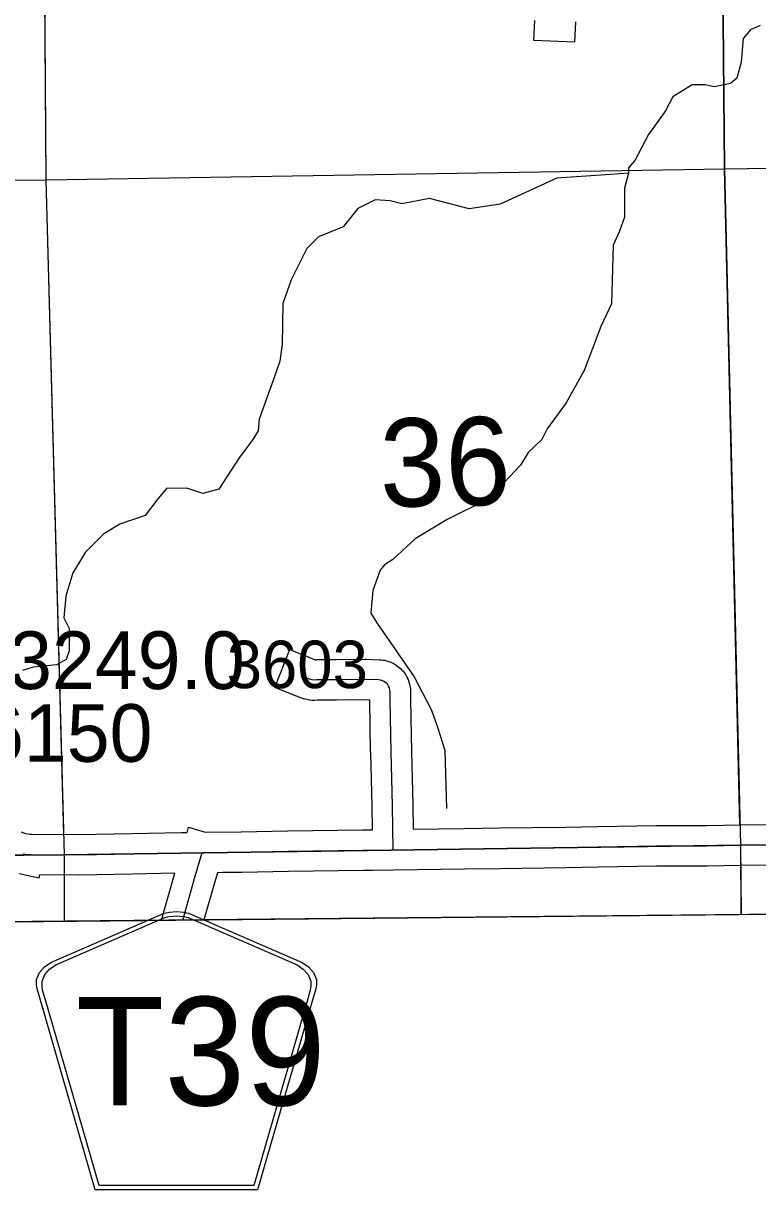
# Model space of a CAD drawing. Extents: x 23.6 to 68.7, y -63 to -29.
# Drawn here: x 37.803 to 38.886, y -58.196 to -56.476 of the extents above; entities that cross this region are included whole.
import ezdxf

# ---------------------------------------------------------------- set-up
doc = ezdxf.new("R2010")
doc.units = 0
for name, color, linetype in [('tdCoClipBndry', 7, 'Continuous'), ('tdCoCoBndry', 7, 'Continuous'), ('tdCoHydroRiver', 7, 'Continuous'), ('tdCoSecRdNmbr', 7, 'Continuous'), ('tdCoSecRteBand', 7, 'Continuous'), ('tdCoSecRteCL', 7, 'Continuous'), ('tdCoSectLine', 7, 'Continuous'), ('tdCoSectLinePart', 7, 'Continuous'), ('tdCoSectNmbr', 7, 'Continuous'), ('tdCoShieldCoRte', 7, 'Continuous'), ('tdCoStrucSecCoName', 7, 'Continuous'), ('tdCoStrucSecFHWANum', 7, 'Continuous'), ('tdCoSurfGravel', 7, 'Continuous'), ('tdCoSurfLNO', 7, 'Continuous'), ('tdCoTwpBndry', 7, 'Continuous'), ('tdCoTwpBndryShd', 7, 'Continuous')]:
    doc.layers.add(name, color=color, linetype=linetype)

msp = doc.modelspace()

# ---------------------------------------------------------------- linework, layer by layer
at = {"layer": 'tdCoClipBndry'}
msp.add_lwpolyline([(56.8227, -57.553), (51.8233, -57.6334), (46.8056, -57.7041), (45.8081, -57.7131), (44.8328, -57.735), (43.8446, -57.7356), (42.8125, -57.7502), (36.856, -57.8104), (34.8462, -57.8398), (33.8615, -57.8433), (32.8589, -57.8556), (32.833, -57.8525), (32.8013, -57.8383), (32.7717, -57.8067), (32.7614, -57.7827), (32.7577, -57.7569), (32.6839, -51.7283), (32.6474, -49.7276), (32.6233, -45.7459), (32.6113, -44.7492), (32.588, -43.7493), (32.587, -43.0064), (32.5923, -42.7484), (32.5183, -35.7733)], dxfattribs=at)
at = {"layer": 'tdCoCoBndry'}
for p, q in [((38.8611, -57.6881), (37.8635, -57.702)), ((37.8635, -57.702), (38.8611, -57.6881)), ((39.8213, -57.6811), (38.8611, -57.6881)), ((38.8611, -57.6881), (39.8213, -57.6811)), ((37.8635, -57.702), (36.8552, -57.7104)), ((36.8552, -57.7104), (37.8635, -57.702))]:
    msp.add_line(p, q, dxfattribs=at)
for points in [[(35.8551, -57.7251), (36.8548, -57.7104), (37.8632, -57.702), (38.8607, -57.6881), (39.821, -57.6811), (40.8084, -57.671), (40.8282, -57.6709), (41.8142, -57.6606), (42.8114, -57.6502), (43.828, -57.6382), (43.8439, -57.6356), (44.8231, -57.6351), (44.8305, -57.6351), (45.7951, -57.6134), (45.8065, -57.6132), (46.7976, -57.6042), (46.8042, -57.6042), (47.8013, -57.59), (48.8, -57.5731), (49.8013, -57.5613), (50.7973, -57.5472), (51.8219, -57.5335), (52.8221, -57.5189)], [(52.8224, -57.5189), (51.8222, -57.5335), (50.7977, -57.5472), (49.8017, -57.5614), (48.8003, -57.5731), (47.8017, -57.59), (46.8045, -57.6042), (46.798, -57.6042), (45.8069, -57.6132), (45.7954, -57.6134), (44.8309, -57.6351), (44.8234, -57.6351), (43.8442, -57.6356), (43.8283, -57.6383), (42.8118, -57.6502), (41.8146, -57.6606), (40.8286, -57.6709), (40.8087, -57.671), (39.8213, -57.6811), (38.8611, -57.6881), (37.8635, -57.702), (36.8552, -57.7104), (35.8554, -57.7251)], [(34.8462, -57.8398), (36.856, -57.8104), (42.8125, -57.7502), (43.8446, -57.7356), (44.8317, -57.735), (44.8309, -57.6351), (44.8234, -57.6351), (43.8442, -57.6356), (43.8283, -57.6383), (42.8118, -57.6502), (41.8146, -57.6606), (40.8286, -57.6709), (40.8087, -57.671), (39.8213, -57.6811), (38.8611, -57.6881), (37.8635, -57.702), (36.8552, -57.7104), (35.8554, -57.7251)]]:
    msp.add_lwpolyline(points, dxfattribs=at)
at = {"layer": 'tdCoHydroRiver'}
for points in [[(38.8897, -56.4791), (38.8755, -56.4856), (38.8646, -56.4983), (38.8617, -56.533), (38.8556, -56.5568), (38.8462, -56.5647), (38.8225, -56.5697), (38.8083, -56.5666), (38.7894, -56.5668), (38.7611, -56.5844), (38.7502, -56.605), (38.7252, -56.6399), (38.705, -56.678), (38.6956, -56.6891), (38.6957, -56.697)], [(38.6957, -56.697), (38.6689, -56.6988), (38.59, -56.7041), (38.5066, -56.7427), (38.4609, -56.7494), (38.4024, -56.7341), (38.3614, -56.7423), (38.344, -56.7377), (38.3219, -56.7363), (38.2967, -56.7491), (38.2749, -56.7761), (38.2387, -56.7906), (38.2214, -56.8081), (38.1981, -56.8541), (38.1858, -56.8889), (38.1847, -56.9489), (38.1817, -56.9742), (38.1725, -56.9996), (38.1509, -57.0597), (38.1494, -57.0771), (38.1416, -57.0898), (38.1213, -57.1168), (38.0917, -57.1628), (38.0681, -57.1693), (38.0443, -57.1616), (38.0143, -57.1618), (38.0003, -57.1793), (37.9831, -57.2016), (37.9453, -57.2145), (37.9217, -57.2289), (37.8951, -57.2559), (37.8764, -57.2861), (37.8657, -57.3209), (37.8628, -57.3525), (37.8708, -57.3682), (37.871, -57.4014), (37.8664, -57.414), (37.8523, -57.422), (37.8176, -57.4255), (37.8018, -57.4303)], [(38.6957, -56.697), (38.6896, -56.7191), (38.6899, -56.7618), (38.6822, -56.7823), (38.6729, -56.8029), (38.6704, -56.8898), (38.6549, -56.923), (38.6302, -56.988), (38.6037, -57.0355), (38.5756, -57.0737), (38.5678, -57.0895), (38.5475, -57.1086), (38.5366, -57.1276), (38.4896, -57.177), (38.4283, -57.2074), (38.3812, -57.2362), (38.3483, -57.2665), (38.3357, -57.2745), (38.3294, -57.2824), (38.3186, -57.3125), (38.3157, -57.3457), (38.3253, -57.3614), (38.3796, -57.4399), (38.4053, -57.4886), (38.4134, -57.5122), (38.415, -57.517), (38.4247, -57.5485), (38.427, -57.6337)]]:
    msp.add_lwpolyline(points, dxfattribs=at)
at = {"layer": 'tdCoSecRteBand'}
for points in [[(38.6173, -56.4738), (38.6162, -56.5037), (38.5562, -56.5014), (38.5574, -56.4715)], [(37.8844, -57.6721), (37.9629, -57.6707), (38.0363, -57.6691), (38.0364, -57.6691), (38.0366, -57.6691), (38.0447, -57.669), (38.047, -57.6614), (38.0714, -57.6687), (38.1243, -57.6681), (38.193, -57.667), (38.1931, -57.667), (38.1931, -57.667), (38.3038, -57.6654), (38.3181, -57.6652), (38.3175, -57.6303), (38.3155, -57.5512), (38.3154, -57.551), (38.3154, -57.5509), (38.3142, -57.4746), (38.3142, -57.4744), (38.3142, -57.4741), (38.3142, -57.474), (38.3074, -57.4737), (38.2649, -57.4743), (38.2647, -57.4743), (38.2645, -57.4743), (38.2367, -57.4743), (38.2324, -57.4745), (38.2288, -57.4747), (38.2253, -57.474), (38.2191, -57.4727), (38.2165, -57.4722), (38.214, -57.4712), (38.202, -57.4665), (38.1741, -57.4554), (38.1963, -57.3996), (38.2242, -57.4107), (38.2335, -57.4144), (38.2349, -57.4144), (38.2355, -57.4143), (38.2361, -57.4143), (38.2643, -57.4143), (38.3072, -57.4137), (38.3079, -57.4137), (38.3086, -57.4137), (38.3281, -57.4144), (38.3296, -57.4144), (38.331, -57.4146), (38.334, -57.415), (38.3364, -57.4153), (38.3388, -57.416), (38.3416, -57.4169), (38.344, -57.4176), (38.3462, -57.4187), (38.3489, -57.42), (38.3511, -57.4211), (38.3531, -57.4226), (38.3555, -57.4243), (38.3576, -57.4258), (38.3593, -57.4276), (38.3614, -57.4297), (38.3631, -57.4314), (38.3646, -57.4335), (38.3663, -57.4359), (38.3677, -57.4379), (38.3688, -57.4402), (38.3701, -57.4428), (38.3711, -57.4451), (38.3718, -57.4475), (38.3727, -57.4503), (38.3734, -57.4527), (38.3737, -57.4551), (38.374, -57.4581), (38.3742, -57.4598), (38.3742, -57.4616), (38.3742, -57.4739), (38.3754, -57.5498), (38.3775, -57.6289), (38.3775, -57.6291), (38.3775, -57.6292), (38.3781, -57.6643), (38.4527, -57.6632), (38.4528, -57.6632), (38.4528, -57.6632), (38.5051, -57.6626), (38.6032, -57.6612), (38.6502, -57.6602), (38.6503, -57.6602), (38.6504, -57.6602), (38.7365, -57.6591), (38.7366, -57.6591), (38.7368, -57.6591), (38.811, -57.6589), (38.8606, -57.6581), (38.9469, -57.6569)], [(37.8002, -57.6684), (37.8039, -57.6698), (37.8066, -57.6707), (37.8094, -57.6713), (37.8122, -57.6717), (37.8152, -57.6719), (37.8844, -57.6721)], [(38.9476, -57.7169), (38.8615, -57.7181), (38.8117, -57.7189), (38.8115, -57.7189), (38.8113, -57.7189), (38.7371, -57.7191), (38.6514, -57.7202), (38.6043, -57.7212), (38.6042, -57.7212), (38.6041, -57.7212), (38.5059, -57.7226), (38.5058, -57.7226), (38.5058, -57.7226), (38.4536, -57.7232), (38.349, -57.7247), (38.319, -57.7252), (38.319, -57.7252), (38.3047, -57.7254), (38.3047, -57.7254), (38.3047, -57.7254), (38.194, -57.7269), (38.1252, -57.7281), (38.1251, -57.7281), (38.125, -57.7281), (38.0975, -57.7284), (38.0896, -57.7285), (38.0855, -57.7422), (38.0695, -57.7981)], [(38.0069, -57.7987), (38.0267, -57.7293), (37.9642, -57.7307), (37.9641, -57.7307), (37.964, -57.7307), (37.8851, -57.7321), (37.8848, -57.7321), (37.8845, -57.7321), (37.8269, -57.7319), (37.8259, -57.7364), (37.7971, -57.73)]]:
    msp.add_lwpolyline(points, dxfattribs=at)
at = {"layer": 'tdCoSecRteCL'}
for points in [[(38.3485, -57.6947), (38.3475, -57.6297), (38.3454, -57.5504), (38.3442, -57.4741), (38.3442, -57.4616), (38.3439, -57.4587), (38.343, -57.4558), (38.3418, -57.4532), (38.34, -57.4507), (38.338, -57.4486), (38.3356, -57.4469), (38.3329, -57.4456), (38.3301, -57.4447), (38.3272, -57.4443), (38.3076, -57.4437), (38.2645, -57.4443), (38.2361, -57.4443), (38.2312, -57.4446), (38.225, -57.4433), (38.2131, -57.4386)], [(38.3485, -57.6947), (38.4532, -57.6932), (38.5055, -57.6926), (38.6037, -57.6912), (38.6509, -57.6902), (38.7369, -57.6891), (38.8112, -57.6889), (38.8611, -57.6881), (38.9474, -57.6869), (39.1062, -57.6865), (39.2401, -57.6867), (39.322, -57.6853)], [(37.8033, -57.7007), (37.804, -57.7008), (37.8091, -57.7015), (37.8142, -57.7019), (37.8846, -57.7021), (37.9635, -57.7007), (38.0369, -57.6991), (38.0671, -57.6988)], [(38.0382, -57.7984), (38.0567, -57.7338), (38.0671, -57.6988)], [(38.0671, -57.6988), (38.1247, -57.6981), (38.1935, -57.6969), (38.3042, -57.6954), (38.3449, -57.6948), (38.3485, -57.6947)]]:
    msp.add_lwpolyline(points, dxfattribs=at)
at = {"layer": 'tdCoSectLine'}
for points in [[(38.8276, -55.6912), (38.8374, -56.6904)], [(37.8293, -55.7011), (37.8365, -56.7068)], [(38.8374, -56.6904), (39.8044, -56.6765)], [(37.8365, -56.7068), (38.8374, -56.6904)], [(38.8374, -56.6904), (38.8607, -57.6881)], [(36.8381, -56.7104), (37.8365, -56.7068)], [(37.8365, -56.7068), (37.8632, -57.702)], [(37.8632, -57.702), (38.8607, -57.6881)], [(38.8607, -57.6881), (39.821, -57.6811)], [(38.8607, -57.6881), (38.8616, -57.7901)], [(36.8548, -57.7104), (37.8632, -57.702)], [(37.8632, -57.702), (37.8636, -57.8002)]]:
    msp.add_lwpolyline(points, dxfattribs=at)
at = {"layer": 'tdCoSectLinePart'}
for points in [[(38.8326, -56.1985), (38.8374, -56.6904)], [(37.8331, -56.2281), (37.8365, -56.7068)], [(38.8374, -56.6904), (39.775, -56.6769)], [(37.8365, -56.7068), (38.8374, -56.6904)], [(38.8374, -56.6904), (38.86, -57.658)], [(37.3689, -56.7085), (37.8365, -56.7068)], [(37.8365, -56.7068), (37.8624, -57.672)], [(38.861, -57.7178), (38.8616, -57.7901)], [(37.8633, -57.732), (37.8636, -57.8002)]]:
    msp.add_lwpolyline(points, dxfattribs=at)
at = {"layer": 'tdCoShieldCoRte'}
for points in [[(37.9092, -58.196), (37.8273, -57.9131), (37.8234, -57.8999), (37.8227, -57.8941), (37.8227, -57.8862), (37.8269, -57.8759), (37.8342, -57.8674), (37.8438, -57.8608), (38.011, -57.7884), (38.0186, -57.7868), (38.029, -57.7859), (38.0394, -57.7868), (38.0469, -57.7884), (38.2142, -57.8608), (38.2238, -57.8674), (38.2311, -57.8759), (38.2353, -57.8862), (38.2353, -57.8941), (38.2346, -57.8999), (38.2307, -57.9131), (38.1487, -58.196)], [(37.9151, -58.1897), (37.8354, -57.9144), (37.8316, -57.9018), (37.8309, -57.8961), (37.8309, -57.8886), (37.835, -57.8787), (37.842, -57.8706), (37.8512, -57.8642), (38.0118, -57.7947), (38.019, -57.7931), (38.029, -57.7923), (38.039, -57.7931), (38.0462, -57.7947), (38.2068, -57.8642), (38.216, -57.8706), (38.223, -57.8787), (38.227, -57.8886), (38.227, -57.8961), (38.2263, -57.9018), (38.2226, -57.9144), (38.1429, -58.1897)]]:
    msp.add_lwpolyline(points, close=True, dxfattribs=at)
at = {"layer": 'tdCoSurfGravel'}
for points in [[(38.3485, -57.6947), (38.3475, -57.6297), (38.3454, -57.5504), (38.3442, -57.4741), (38.3442, -57.4616), (38.3439, -57.4587), (38.343, -57.4558), (38.3418, -57.4532), (38.34, -57.4507), (38.338, -57.4486), (38.3356, -57.4469), (38.3329, -57.4456), (38.3301, -57.4447), (38.3272, -57.4443), (38.3076, -57.4437), (38.2645, -57.4443), (38.2361, -57.4443), (38.2312, -57.4446), (38.225, -57.4433), (38.2131, -57.4386)], [(38.0671, -57.6988), (38.0671, -57.6988), (38.1247, -57.6981), (38.1935, -57.6969), (38.3042, -57.6954), (38.3449, -57.6948), (38.3485, -57.6947), (38.4532, -57.6932), (38.5055, -57.6926), (38.6037, -57.6912), (38.6509, -57.6902), (38.7369, -57.6891), (38.8112, -57.6889), (38.8611, -57.6881)], [(38.8611, -57.6881), (38.9474, -57.6869), (39.1062, -57.6865), (39.2401, -57.6867), (39.322, -57.6853), (39.3459, -57.6849), (39.4309, -57.6853), (39.5203, -57.6839), (39.5907, -57.6829), (39.7053, -57.682), (39.7736, -57.6812), (39.9184, -57.681), (40.0251, -57.679), (40.0605, -57.6784), (40.068, -57.6784)], [(37.8033, -57.7007), (37.804, -57.7008), (37.8091, -57.7015), (37.8142, -57.7019), (37.8846, -57.7021), (37.9635, -57.7007), (38.0369, -57.6991), (38.0671, -57.6988)], [(38.0382, -57.7984), (38.0567, -57.7338), (38.0671, -57.6988)]]:
    msp.add_lwpolyline(points, dxfattribs=at)
at = {"layer": 'tdCoSurfLNO'}
msp.add_line((38.8619, -57.7901), (38.8611, -57.6881), dxfattribs=at)
at = {"layer": 'tdCoTwpBndry'}
msp.add_lwpolyline([(38.86, -57.6581), (38.8374, -56.6904), (38.8326, -56.1988)], dxfattribs=at)
at = {"layer": 'tdCoTwpBndryShd'}
for points in [[(38.629, -40.6849), (38.6311, -41.6817), (38.6617, -42.6826), (38.6662, -43.6771), (38.6815, -44.677), (38.6948, -45.6802), (38.7111, -46.6468), (38.7223, -47.6479), (38.7331, -48.6502), (38.7634, -49.6525), (38.7727, -50.6504), (38.7816, -51.657), (38.7858, -52.6972), (38.8068, -53.6871), (38.8119, -54.6885), (38.8276, -55.6912), (38.8374, -56.6904), (38.8607, -57.6881)], [(52.8221, -57.5189), (51.8219, -57.5335), (50.7973, -57.5472), (49.8013, -57.5613), (48.8, -57.5731), (47.8013, -57.59), (46.8042, -57.6042), (46.7976, -57.6042), (45.8065, -57.6132), (45.7951, -57.6134), (44.8305, -57.6351), (44.8231, -57.6351), (43.8439, -57.6356), (43.828, -57.6382), (42.8114, -57.6502), (41.8142, -57.6606), (40.8282, -57.6709), (40.8084, -57.671), (39.821, -57.6811), (38.8607, -57.6881), (37.8632, -57.702), (36.8548, -57.7104), (35.8551, -57.7251)]]:
    msp.add_lwpolyline(points, dxfattribs=at)

# ---------------------------------------------------------------- texts
at = {"layer": 'tdCoSecRdNmbr'}
msp.add_text('3603', height=0.07, rotation=0.0299, dxfattribs=at).set_placement((38.1031, -57.4564))
at = {"layer": 'tdCoSectNmbr'}
msp.add_text('36', height=0.13, rotation=1.03, dxfattribs=at).set_placement((38.3297, -57.1892))
at = {"layer": 'tdCoShieldCoRte'}
msp.add_text('T39', height=0.16, dxfattribs=at).set_placement((37.8806, -58.0717))
at = {"layer": 'tdCoStrucSecCoName'}
msp.add_text('JF353249.0', height=0.085, dxfattribs=at).set_placement((37.5295, -57.4577))
at = {"layer": 'tdCoStrucSecFHWANum'}
msp.add_text('236150', height=0.085, dxfattribs=at).set_placement((37.6144, -57.565))

doc.saveas('drawing.dxf')
